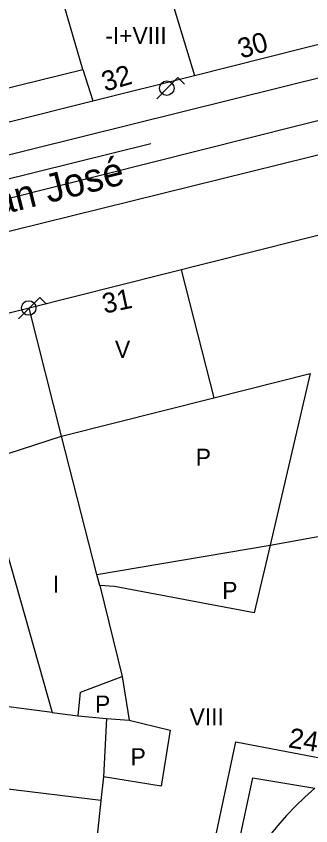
# Model space of a CAD drawing. Extents: x 282771 to 285132, y 4823109 to 4825496.
# Drawn here: x 284976.4 to 285002.4, y 4823565.5 to 4823636.8 of the extents above; entities that cross this region are included whole.
import ezdxf

# ---------------------------------------------------------------- set-up
doc = ezdxf.new("R2010")
doc.units = 0
for name, color, linetype in [('ACERA-BORDILLO', 7, 'Continuous'), ('CALLE-EJE', 7, 'Continuous'), ('CALLE-TEXTO', 7, 'Continuous'), ('EDIFICIO', 7, 'Continuous'), ('FAROLA', 7, 'Continuous'), ('INTERIOR-EDIFICIO', 7, 'Continuous'), ('MEDIANERA', 7, 'Continuous'), ('NUM-PORTAL', 7, 'Continuous'), ('SENAL-VIARIA', 7, 'Continuous'), ('TXT-ALTURA-EDIFICIO', 7, 'Continuous'), ('ZONA-VERDE', 7, 'Continuous')]:
    doc.layers.add(name, color=color, linetype=linetype)

msp = doc.modelspace()

# ---------------------------------------------------------------- linework, layer by layer
at = {"layer": 'ACERA-BORDILLO'}
for points in [[(284929.269, 4823613.059), (285012.984, 4823633.818), (285014.743, 4823634.651), (285015.519, 4823635.365), (285016.14, 4823636.248), (285016.558, 4823637.244), (285016.75, 4823638.281), (285016.52, 4823640.214), (285004.801, 4823676.252), (285004.076, 4823677.568)], [(284936.95, 4823608.25), (285015.358, 4823627.649), (285017.131, 4823627.763), (285018.947, 4823627.188), (285020.417, 4823625.976), (285021.286, 4823624.427), (285023.795, 4823617.154), (285023.995, 4823616.504), (285024.175, 4823615.844), (285024.315, 4823615.184), (285024.425, 4823614.514), (285024.495, 4823613.844), (285024.525, 4823613.164), (285024.525, 4823612.484), (285024.485, 4823611.804), (285024.415, 4823611.134), (285024.305, 4823610.464), (285024.165, 4823609.804), (285023.115, 4823604.924), (285020.875, 4823605.454), (285013.294, 4823569.134), (285015.239, 4823566.617), (285014.275, 4823561.654)]]:
    msp.add_lwpolyline(points, dxfattribs=at)
at = {"layer": 'CALLE-EJE'}
msp.add_lwpolyline([(285022.805, 4823632.565), (284923.785, 4823607.653)], dxfattribs=at)
at = {"layer": 'EDIFICIO'}
for points in [[(284967.845, 4823625.504), (284983.185, 4823629.344), (284992.125, 4823631.584), (285008.085, 4823635.604), (285013.165, 4823636.845), (285014.255, 4823638.995), (285007.425, 4823660.845), (285003.015, 4823675.005), (285000.115, 4823676.385), (284989.375, 4823673.045), (284982.275, 4823670.845), (284972.205, 4823667.654)], [(284931.775, 4823599.563), (284934.274, 4823591.613), (284936.904, 4823583.223), (284940.274, 4823572.513), (284943.604, 4823561.953), (284959.434, 4823559.973), (284982.774, 4823557.273), (284989.714, 4823556.383), (284992.614, 4823557.964), (284995.784, 4823572.894), (285006.404, 4823570.864), (285010.955, 4823592.404), (285015.655, 4823614.624), (285013.255, 4823620.074), (284977.575, 4823611.094), (284970.045, 4823609.194), (284957.705, 4823606.084), (284946.965, 4823603.384), (284939.315, 4823601.463), (284931.775, 4823599.563)]]:
    msp.add_lwpolyline(points, dxfattribs=at)
at = {"layer": 'FAROLA'}
for p, q in [((284990.676, 4823631.385), (284989.736, 4823630.455)), ((284991.266, 4823630.795), (284990.676, 4823631.385)), ((284989.736, 4823630.455), (284988.806, 4823629.515)), ((284978.515, 4823612.024), (284977.575, 4823611.094)), ((284979.105, 4823611.434), (284978.515, 4823612.024)), ((284977.575, 4823611.094), (284976.645, 4823610.154))]:
    msp.add_line(p, q, dxfattribs=at)
for centre in [(284989.696, 4823630.455), (284977.535, 4823611.094)]:
    msp.add_circle(centre, 0.638, dxfattribs=at)
at = {"layer": 'INTERIOR-EDIFICIO'}
msp.add_lwpolyline([(284973.355, 4823597.514), (284980.415, 4823599.794), (284993.835, 4823603.174), (285002.335, 4823605.314), (284998.785, 4823590.204), (284997.395, 4823584.234), (284985.085, 4823586.574), (284983.795, 4823586.664), (284985.774, 4823578.634), (284986.394, 4823574.784), (284989.994, 4823573.904), (284989.204, 4823568.974), (284984.124, 4823569.804), (284983.894, 4823567.704), (284975.234, 4823568.783)], dxfattribs=at)
at = {"layer": 'MEDIANERA'}
for p, q in [((284982.315, 4823632.114), (284979.965, 4823640.114)), ((284967.005, 4823628.334), (284982.315, 4823632.114)), ((284982.315, 4823632.114), (284983.185, 4823629.344)), ((284990.955, 4823614.454), (284993.835, 4823603.174)), ((284973.355, 4823597.514), (284979.594, 4823575.474)), ((284983.795, 4823586.664), (284983.535, 4823587.634)), ((284979.594, 4823575.474), (284981.904, 4823575.184)), ((284981.904, 4823575.184), (284984.394, 4823574.954)), ((284984.394, 4823574.954), (284984.124, 4823569.804)), ((284984.394, 4823574.954), (284986.394, 4823574.784)), ((284983.898, 4823567.703), (284982.774, 4823557.273))]:
    msp.add_line(p, q, dxfattribs=at)
for points in [[(284985.715, 4823653.744), (284988.715, 4823642.904), (284992.125, 4823631.584)], [(284983.535, 4823587.634), (284980.415, 4823599.794), (284977.575, 4823611.094)], [(284983.535, 4823587.634), (284998.785, 4823590.204), (285010.955, 4823592.404)], [(284981.904, 4823575.184), (284982.104, 4823577.254), (284985.774, 4823578.634)], [(284979.594, 4823575.474), (284973.034, 4823576.314), (284962.404, 4823577.703)]]:
    msp.add_lwpolyline(points, dxfattribs=at)
at = {"layer": 'SENAL-VIARIA'}
msp.add_line((284973.404, 4823621.904), (284988.303, 4823625.595), dxfattribs=at)
at = {"layer": 'ZONA-VERDE'}
for p, q in [((284994.964, 4823558.904), (284997.284, 4823569.714)), ((284997.284, 4823569.714), (285002.724, 4823568.804)), ((285002.724, 4823568.804), (285001.864, 4823568.024)), ((285001.864, 4823568.024), (285001.034, 4823567.224)), ((285001.034, 4823567.224), (285000.244, 4823566.384)), ((285000.244, 4823566.384), (284999.484, 4823565.514)), ((284999.484, 4823565.514), (284998.754, 4823564.624))]:
    msp.add_line(p, q, dxfattribs=at)

# ---------------------------------------------------------------- texts
at = {"layer": 'CALLE-TEXTO'}
msp.add_text('Calle San José', height=2.5, rotation=14.12126, dxfattribs=at).set_placement((284964.32, 4823616.562))
at = {"layer": 'NUM-PORTAL'}
for s, rotation, p in [('30', 16.55063, (284996.252, 4823633.041)), ('32', 16.55062, (284984.26, 4823630.134)), ('31', 11.89235, (284984.208, 4823610.591)), ('24', 350.92846, (285000.331, 4823572.406))]:
    msp.add_text(s, height=1.75, rotation=rotation, dxfattribs=at).set_placement(p)
at = {"layer": 'TXT-ALTURA-EDIFICIO'}
for s, p in [('-I+VIII', (284984.282, 4823634.334)), ('V', (284985.136, 4823606.704)), ('P', (284992.249, 4823597.204)), ('I', (284979.653, 4823586.034)), ('P', (284994.579, 4823585.474)), ('P', (284983.379, 4823575.464)), ('VIII', (284991.704, 4823574.324)), ('P', (284986.509, 4823570.824))]:
    msp.add_text(s, height=1.5, rotation=0.00059, dxfattribs=at).set_placement(p)

doc.saveas('drawing.dxf')
